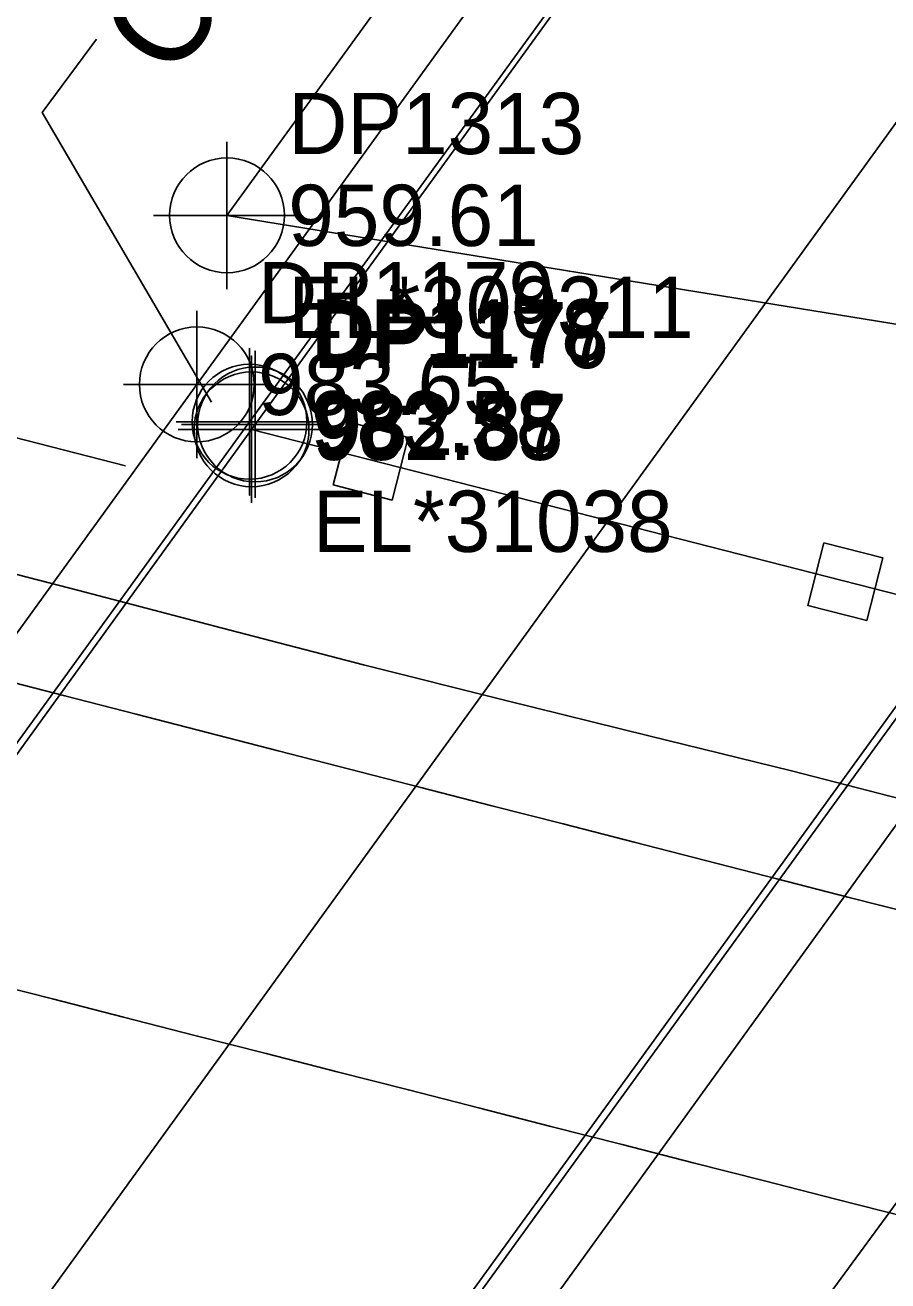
# Model space of a CAD drawing. Extents: x 1182322 to 1186765, y 572295 to 575411.
# Drawn here: x 1184556.1 to 1184591.3, y 574090 to 574141.3 of the extents above; entities that cross this region are included whole.
import ezdxf

# ---------------------------------------------------------------- set-up
doc = ezdxf.new("R2010")
doc.units = 0
for name, color, linetype in [('COGO Default Chain', 7, 'Continuous'), ('Exist Guardrail', 7, 'Continuous'), ('Exist Horizontal Alignment', 7, 'Continuous'), ('Exist Roads EOP', 7, 'Continuous'), ('Exist Roads EOP Other', 7, 'Continuous'), ('Exist Roads EOP Other Cogo Comment', 7, 'Continuous'), ('Exist Roads EOP Other Cogo Elevation', 7, 'Continuous'), ('Exist Roads EOP Other Cogo Number', 7, 'Continuous'), ('Exist Roads EOP Other Cogo Point CELL', 7, 'Continuous'), ('Exist Roads EOP Other Leader', 7, 'Continuous'), ('Exist Roads EOP Other Text', 7, 'Continuous'), ('Exist Roads EOT', 7, 'Continuous'), ('Exist Structure Major Bridge Seam', 7, 'Continuous'), ('Exist Structure Major Bridge Seam Cogo Comment', 7, 'Continuous'), ('Exist Structure Major Bridge Seam Cogo Elevation', 7, 'Continuous'), ('Exist Structure Major Bridge Seam Cogo Number', 7, 'Continuous'), ('Exist Structure Major Bridge Seam Cogo Point CELL', 7, 'Continuous'), ('Exist Structure Major Deck Tunnel Box Culvert', 7, 'Continuous'), ('Exist Structure Major Deck Tunnel Box Culvert Cogo Elevation', 7, 'Continuous'), ('Exist Structure Major Deck Tunnel Box Culvert Cogo Number', 7, 'Continuous'), ('Exist Structure Major Deck Tunnel Box Culvert Cogo Point CELL', 7, 'Continuous'), ('Exist Structure Minor Pipes RCP 15 Inch', 7, 'Continuous'), ('Scratch_Level_1', 7, 'Continuous')]:
    doc.layers.add(name, color=color, linetype=linetype)

msp = doc.modelspace()

# ---------------------------------------------------------------- linework, layer by layer
at = {"layer": 'COGO Default Chain'}
msp.add_line((1184334.344, 573781.861), (1184678.73, 574257.665), dxfattribs=at)
at = {"layer": 'Exist Guardrail'}
msp.add_lwpolyline([(1184546.962, 574126.707), (1184560.171, 574123.317)], dxfattribs=at)
at = {"layer": 'Exist Horizontal Alignment'}
msp.add_line((1184334.344, 573781.861), (1184678.73, 574257.665), dxfattribs=at)
at = {"layer": 'Exist Roads EOP'}
msp.add_lwpolyline([(1184552.465, 574119.719), (1184558.274, 574118.222), (1184564.08, 574116.707), (1184569.885, 574115.192), (1184575.705, 574113.734), (1184581.531, 574112.3), (1184587.356, 574110.865), (1184593.168, 574109.375), (1184598.976, 574107.868), (1184604.783, 574106.361), (1184610.591, 574104.857), (1184616.406, 574103.381), (1184622.223, 574101.908), (1184628.038, 574100.433), (1184633.847, 574098.931), (1184639.654, 574097.425), (1184645.462, 574095.919), (1184651.27, 574094.415)], dxfattribs=at)
at = {"layer": 'Exist Roads EOP Other'}
msp.add_line((1184564.319, 574133.539), (1184608.676, 574126.312), dxfattribs=at)
for points in [[(1184463.118, 573985.416), (1184462.057, 573984.065), (1184460.819, 573983.083), (1184458.874, 573982.349), (1184456.312, 573982.328), (1184456.118, 573981.539), (1184458.115, 573981.336), (1184461.067, 573982.244), (1184464.006, 573984.945), (1184494.802, 574027.857), (1184529.821, 574076.233), (1184565.239, 574125.114), (1184601.202, 574174.603), (1184602.606, 574177.351), (1184602.827, 574180.422), (1184601.882, 574182.635), (1184601.178, 574182.414)], [(1184463.118, 573985.416), (1184492.705, 574029.434), (1184527.882, 574078.001), (1184563.089, 574126.638), (1184598.893, 574176.105), (1184600.309, 574175.088), (1184601.407, 574176.56), (1184601.838, 574177.683), (1184601.947, 574180.198), (1184601.178, 574182.414)], [(1184592.664, 574172.638), (1184586.475, 574164.076), (1184564.319, 574133.539)], [(1184492.423, 573969.013), (1184491.983, 573969.825), (1184491.677, 573970.587), (1184491.501, 573971.367), (1184491.376, 573972.45), (1184491.472, 573973.706), (1184492.285, 573976.137), (1184493.064, 573977.234), (1184524.362, 574020.115), (1184559.416, 574068.553), (1184594.772, 574117.338), (1184630.512, 574166.911), (1184630.899, 574167.618)], [(1184492.423, 573969.013), (1184493.156, 573969.374), (1184492.749, 573970.229), (1184492.456, 573971.184), (1184492.31, 573972.292), (1184492.289, 573973.376), (1184492.532, 573974.464), (1184493.231, 573975.787), (1184493.86, 573976.693), (1184495.299, 573975.606), (1184526.526, 574018.6), (1184561.522, 574067.001), (1184596.813, 574115.837), (1184632.725, 574165.31)]]:
    msp.add_lwpolyline(points, dxfattribs=at)
at = {"layer": 'Exist Roads EOP Other Cogo Point CELL'}
for points in [[(1184564.319, 574136.539), (1184564.319, 574130.539), (1184564.319, 574133.539), (1184567.319, 574133.539), (1184561.319, 574133.539)], [(1184563.089, 574129.638), (1184563.089, 574123.638), (1184563.089, 574126.638), (1184566.089, 574126.638), (1184560.089, 574126.638)], [(1184565.239, 574128.114), (1184565.239, 574122.114), (1184565.239, 574125.114), (1184568.239, 574125.114), (1184562.239, 574125.114)]]:
    msp.add_lwpolyline(points, dxfattribs=at)
for centre in [(1184564.319, 574133.539), (1184563.089, 574126.638), (1184565.239, 574125.114)]:
    msp.add_circle(centre, 2.344, dxfattribs=at)
at = {"layer": 'Exist Roads EOP Other Leader'}
msp.add_lwpolyline([(1184563.69, 574125.914), (1184556.778, 574137.734), (1184558.996, 574140.728)], dxfattribs=at)
at = {"layer": 'Exist Roads EOT'}
for points in [[(1184554.796, 574114.681), (1184557.702, 574113.934), (1184560.606, 574113.183), (1184563.51, 574112.431), (1184566.414, 574111.679), (1184569.32, 574110.931), (1184572.226, 574110.187), (1184575.132, 574109.442), (1184578.038, 574108.697), (1184580.944, 574107.949), (1184583.849, 574107.202), (1184586.754, 574106.454), (1184589.662, 574105.716), (1184592.57, 574104.979)], [(1184603.701, 574089.683), (1184600.794, 574090.423), (1184597.886, 574091.164), (1184594.979, 574091.905), (1184592.072, 574092.645), (1184589.165, 574093.386), (1184586.258, 574094.128), (1184583.352, 574094.871), (1184580.445, 574095.613), (1184577.538, 574096.356), (1184574.632, 574097.099), (1184571.725, 574097.841), (1184568.818, 574098.584), (1184565.912, 574099.326), (1184563.005, 574100.069), (1184560.098, 574100.811), (1184557.192, 574101.554), (1184554.285, 574102.296)]]:
    msp.add_lwpolyline(points, dxfattribs=at)
at = {"layer": 'Exist Structure Major Bridge Seam'}
msp.add_line((1184594.494, 574117.336), (1184565.321, 574124.803), dxfattribs=at)
at = {"layer": 'Exist Structure Major Bridge Seam Cogo Point CELL'}
msp.add_lwpolyline([(1184562.321, 574124.803), (1184568.321, 574124.803), (1184565.321, 574124.803), (1184565.321, 574127.803), (1184565.321, 574121.803)], dxfattribs=at)
msp.add_circle((1184565.321, 574124.803), 2.344, dxfattribs=at)
at = {"layer": 'Exist Structure Major Deck Tunnel Box Culvert'}
for points in [[(1184464.763, 573985.736), (1184495.084, 574027.742), (1184530.067, 574076.02), (1184565.465, 574125.005), (1184600.572, 574173.469), (1184629.744, 574166.145)], [(1184464.763, 573985.736), (1184493.794, 573978.515), (1184524.244, 574020.369), (1184559.118, 574068.629), (1184594.615, 574117.614), (1184629.744, 574166.145)]]:
    msp.add_lwpolyline(points, dxfattribs=at)
at = {"layer": 'Exist Structure Major Deck Tunnel Box Culvert Cogo Point CELL'}
msp.add_lwpolyline([(1184562.465, 574125.005), (1184568.465, 574125.005), (1184565.465, 574125.005), (1184565.465, 574128.005), (1184565.465, 574122.005)], dxfattribs=at)
msp.add_circle((1184565.465, 574125.005), 2.344, dxfattribs=at)
at = {"layer": 'Exist Structure Minor Pipes RCP 15 Inch'}
msp.add_line((1184610.98, 574119.612), (1184572.458, 574067.07), dxfattribs=at)
at = {"layer": 'Scratch_Level_1'}
for points in [[(1184569.313, 574125.092), (1184571.72, 574124.471), (1184571.059, 574121.915), (1184568.653, 574122.537)], [(1184588.685, 574120.176), (1184591.092, 574119.555), (1184590.431, 574116.999), (1184588.025, 574117.621)]]:
    msp.add_lwpolyline(points, close=True, dxfattribs=at)

# ---------------------------------------------------------------- texts
at = {"layer": 'Exist Roads EOP Other Cogo Comment'}
msp.add_text('EL*300311', height=2.5, dxfattribs=at).set_placement((1184566.819, 574128.539))
at = {"layer": 'Exist Roads EOP Other Cogo Elevation'}
for s, p in [('959.61', (1184566.819, 574132.289)), ('983.65', (1184565.589, 574125.388)), ('983.58', (1184567.739, 574123.864))]:
    msp.add_text(s, height=2.5, dxfattribs=at).set_placement(p)
at = {"layer": 'Exist Roads EOP Other Cogo Number'}
for s, p in [('DP1313', (1184566.819, 574136.039)), ('DP1179', (1184565.589, 574129.138)), ('DP1178', (1184567.739, 574127.614))]:
    msp.add_text(s, height=2.5, dxfattribs=at).set_placement(p)
at = {"layer": 'Exist Roads EOP Other Text'}
msp.add_text('CONC', height=4, rotation=54.103, dxfattribs=at).set_placement((1184562.098, 574138.967))
at = {"layer": 'Exist Structure Major Bridge Seam Cogo Comment'}
msp.add_text('EL*31038', height=2.5, dxfattribs=at).set_placement((1184567.821, 574119.803))
at = {"layer": 'Exist Structure Major Bridge Seam Cogo Elevation'}
msp.add_text('982.85', height=2.5, dxfattribs=at).set_placement((1184567.821, 574123.553))
at = {"layer": 'Exist Structure Major Bridge Seam Cogo Number'}
msp.add_text('DP1176', height=2.5, dxfattribs=at).set_placement((1184567.821, 574127.303))
at = {"layer": 'Exist Structure Major Deck Tunnel Box Culvert Cogo Elevation'}
msp.add_text('982.87', height=2.5, dxfattribs=at).set_placement((1184567.965, 574123.755))
at = {"layer": 'Exist Structure Major Deck Tunnel Box Culvert Cogo Number'}
msp.add_text('DP1177', height=2.5, dxfattribs=at).set_placement((1184567.965, 574127.505))

doc.saveas('drawing.dxf')
